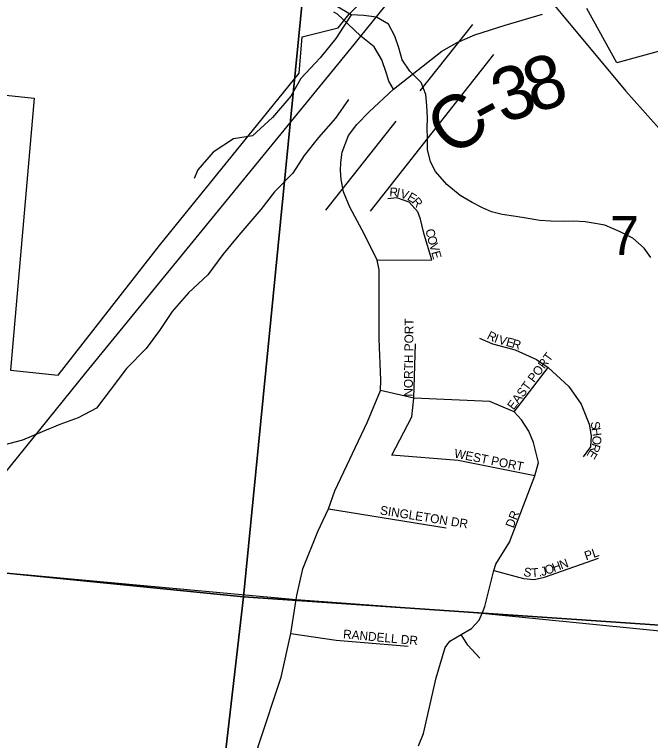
# Model space of a CAD drawing. Extents: x 0 to 34, y -4 to 22.
# Drawn here: x 3.963 to 4.441, y 17.26 to 17.807 of the extents above; entities that cross this region are included whole.
import ezdxf

# ---------------------------------------------------------------- set-up
doc = ezdxf.new("R2010")
doc.units = 0
for name, color, linetype in [('GM_X_Corporation', 7, 'Continuous'), ('GM_X_County_Road', 7, 'Continuous'), ('GM_X_County_Road_Text', 7, 'Continuous'), ('GM_X_Interstate_Route', 7, 'Continuous'), ('GM_X_Minor_River', 7, 'Continuous'), ('GM_X_Minor_River_Text', 7, 'Continuous'), ('GM_X_Section', 7, 'Continuous'), ('GM_X_Section_Text', 7, 'Continuous'), ('GM_X_Township', 7, 'Continuous'), ('GM_X_Township_Subdivision', 7, 'Continuous'), ('GM_X_Township_Subdivision_Text', 7, 'Continuous')]:
    doc.layers.add(name, color=color, linetype=linetype)

msp = doc.modelspace()

# ---------------------------------------------------------------- linework, layer by layer
at = {"layer": 'GM_X_Corporation'}
for points in [[(3.94271, 17.84116), (3.93458, 17.74833), (3.97754, 17.74381), (3.95959, 17.53887), (3.99544, 17.53511), (4.07175, 17.63277), (4.17689, 17.76259), (4.17928, 17.78982), (4.20619, 17.79653), (4.21432, 17.80658), (4.25497, 17.84812)], [(4.34646, 17.84071), (4.37529, 17.80581), (4.42291, 17.74889), (4.45409, 17.71389), (4.47573, 17.69607), (4.49482, 17.65725), (4.52027, 17.60888), (4.55209, 17.56815), (4.568, 17.54333), (4.57815, 17.53183), (4.64521, 17.54645), (4.71064, 17.56771), (4.74977, 17.57603), (4.74977, 17.58475), (4.75021, 17.7745), (4.62252, 17.78606), (4.62699, 17.82729), (4.52354, 17.79968), (4.50727, 17.84208)], [(4.49954, 17.84001), (4.51581, 17.79761), (4.41609, 17.77021), (4.39348, 17.8111)], [(4.49954, 17.84001), (4.51581, 17.79761), (4.41609, 17.77021), (4.39348, 17.8111)]]:
    msp.add_lwpolyline(points, dxfattribs=at)
at = {"layer": 'GM_X_County_Road'}
for points in [[(4.21347, 17.7997), (4.20568, 17.8069), (4.20307, 17.80842)], [(4.24791, 17.75058), (4.28427, 17.77915), (4.29591, 17.78554), (4.30924, 17.79136), (4.3321, 17.79857), (4.36004, 17.80683)], [(4.24791, 17.75058), (4.24452, 17.7566), (4.24256, 17.76228), (4.23906, 17.7726), (4.23341, 17.78229), (4.22347, 17.79043), (4.21347, 17.7997)], [(4.17518, 17.3693), (4.17959, 17.38936), (4.1911, 17.41753), (4.19907, 17.43468), (4.20389, 17.44822), (4.22848, 17.49997), (4.23825, 17.52359), (4.23828, 17.53147), (4.23706, 17.56253), (4.23724, 17.61437), (4.23561, 17.62185), (4.22599, 17.64103), (4.2151, 17.66166), (4.2103, 17.67312), (4.20854, 17.68256), (4.20802, 17.68922), (4.2083, 17.69521), (4.20941, 17.70303), (4.21405, 17.71567), (4.22027, 17.7239), (4.22953, 17.73347), (4.24791, 17.75058)], [(4.04911, 17.11277), (4.06001, 17.13621), (4.07872, 17.17575), (4.08743, 17.18807), (4.09285, 17.19319), (4.10203, 17.1995), (4.11661, 17.20913), (4.12624, 17.2156), (4.13436, 17.22358), (4.14053, 17.23757), (4.14654, 17.25728), (4.16331, 17.30799), (4.17068, 17.34064), (4.17455, 17.36644), (4.17518, 17.3693)]]:
    msp.add_lwpolyline(points, dxfattribs=at)
at = {"layer": 'GM_X_Interstate_Route'}
msp.add_lwpolyline([(3.90901, 17.40434), (4.01628, 17.53701), (4.21832, 17.78414), (4.22347, 17.79043), (4.24153, 17.81265), (4.26738, 17.84101)], dxfattribs=at)
at = {"layer": 'GM_X_Minor_River'}
for points in [[(4.21616, 17.80649), (4.20036, 17.81569), (4.18657, 17.8237), (4.17225, 17.83359), (4.16536, 17.84776), (4.16542, 17.84863)], [(4.21616, 17.80649), (4.2046, 17.78869), (4.19266, 17.77399), (4.17808, 17.75849), (4.17065, 17.74513), (4.15686, 17.7291), (4.14175, 17.71547), (4.12743, 17.71306), (4.11232, 17.70317), (4.10064, 17.68981), (4.09797, 17.68313)], [(4.44162, 17.62365), (4.43672, 17.63072), (4.42808, 17.63842), (4.41857, 17.6432), (4.40692, 17.64804), (4.39972, 17.64928), (4.39226, 17.65054), (4.38344, 17.65103), (4.37621, 17.65094), (4.36632, 17.65119), (4.35803, 17.65166), (4.3479, 17.65325), (4.3399, 17.65452), (4.32977, 17.65611), (4.3218, 17.65818), (4.31491, 17.66103), (4.30726, 17.66523), (4.29803, 17.67054), (4.28807, 17.6788), (4.27948, 17.68838), (4.27566, 17.69569), (4.27349, 17.7051), (4.27345, 17.71365), (4.27337, 17.72114), (4.27357, 17.72888), (4.27301, 17.73825), (4.27215, 17.74656), (4.26864, 17.75547), (4.26029, 17.76396), (4.25436, 17.77266), (4.25191, 17.78154), (4.24893, 17.79044), (4.24408, 17.79938), (4.23511, 17.80468), (4.22551, 17.80599), (4.21616, 17.80649)], [(4.21399, 17.74274), (4.20433, 17.72856), (4.1916, 17.71413), (4.18073, 17.7005), (4.17224, 17.68714), (4.15845, 17.67324), (4.14811, 17.65988), (4.1314, 17.64063), (4.11947, 17.62594), (4.10807, 17.6107), (4.09368, 17.59707), (4.08138, 17.58317), (4.07175, 17.56874), (4.06185, 17.55538), (4.04686, 17.54015), (4.03456, 17.52384), (4.02439, 17.51048), (4.01048, 17.503), (3.99683, 17.49819), (3.98346, 17.49258), (3.96874, 17.48616), (3.9543, 17.48242)]]:
    msp.add_lwpolyline(points, dxfattribs=at)
at = {"layer": 'GM_X_Minor_River_Text'}
for p, q in [((4.26806, 17.74926), (4.30752, 17.79926)), ((4.23057, 17.65871), (4.32349, 17.77646)), ((4.19707, 17.6593), (4.24999, 17.72636))]:
    msp.add_line(p, q, dxfattribs=at)
at = {"layer": 'GM_X_Section'}
for points in [[(3.49733, 18.15618), (4.2059, 18.08556), (4.13495, 17.36839), (3.44178, 17.43755), (3.42315, 17.43952)], [(3.44178, 17.43755), (4.13495, 17.36839), (4.06515, 16.76241), (3.37705, 16.81839)]]:
    msp.add_lwpolyline(points, close=True, dxfattribs=at)
for points in [[(4.48154, 17.34465), (4.13495, 17.36839), (4.2059, 18.08556)], [(4.06515, 16.76241), (4.13495, 17.36839), (4.48154, 17.34465)]]:
    msp.add_lwpolyline(points, dxfattribs=at)
at = {"layer": 'GM_X_Township'}
msp.add_lwpolyline([(3.89878, 17.39169), (4.17455, 17.36644), (4.31462, 17.35594), (4.59235, 17.3285)], dxfattribs=at)
at = {"layer": 'GM_X_Township_Subdivision'}
for points in [[(4.23561, 17.62185), (4.27667, 17.622), (4.27111, 17.6411), (4.26915, 17.64848), (4.26834, 17.65253), (4.26615, 17.65826), (4.25983, 17.66533), (4.2505, 17.66864), (4.24359, 17.66789)], [(4.31259, 17.56316), (4.32244, 17.5588), (4.33958, 17.55429), (4.35545, 17.54707), (4.36429, 17.54097), (4.37989, 17.5266), (4.38906, 17.51336), (4.39522, 17.49832), (4.39673, 17.48959), (4.39613, 17.48117), (4.39071, 17.47365)], [(4.26329, 17.51788), (4.26438, 17.5588)], [(4.33876, 17.50767), (4.36429, 17.54097)], [(4.31544, 17.35785), (4.31679, 17.36098), (4.32341, 17.38806), (4.32492, 17.39303), (4.33514, 17.40943), (4.35432, 17.45953), (4.35703, 17.46946), (4.35342, 17.4845), (4.34974, 17.49293), (4.34432, 17.50151), (4.33876, 17.50767), (4.32056, 17.5154), (4.26329, 17.51788), (4.23825, 17.52359)], [(4.35432, 17.45953), (4.29657, 17.47096), (4.24664, 17.47487), (4.26168, 17.50376), (4.26329, 17.51788)], [(4.19907, 17.43468), (4.28769, 17.42029)], [(4.32341, 17.38806), (4.34575, 17.38204), (4.35372, 17.38145), (4.36169, 17.3831), (4.4023, 17.39754)], [(4.26679, 17.25627), (4.27048, 17.26544), (4.2801, 17.30727), (4.28672, 17.33014), (4.2904, 17.3351), (4.29898, 17.33992), (4.30672, 17.34443), (4.31243, 17.3509), (4.31462, 17.35594), (4.31544, 17.35785)], [(4.17068, 17.34064), (4.20467, 17.33571), (4.25889, 17.33114)], [(4.31287, 17.32217), (4.30378, 17.33192), (4.29898, 17.33992)]]:
    msp.add_lwpolyline(points, dxfattribs=at)

# ---------------------------------------------------------------- texts
at = {"layer": 'GM_X_County_Road_Text'}
for s, rotation, p in [('8', 17.3109, (4.35324, 17.73207)), ('3', 18.3658, (4.33004, 17.72436)), ('C', 37.6083, (4.29272, 17.6981)), ('-', 28.6391, (4.31736, 17.71724))]:
    msp.add_text(s, height=0.04, rotation=rotation, dxfattribs=at).set_placement(p)
at = {"layer": 'GM_X_Section_Text'}
msp.add_text('7', height=0.02944, rotation=0, dxfattribs=at).set_placement((4.41089, 17.62555))
at = {"layer": 'GM_X_Township_Subdivision_Text'}
for s, height, rotation, p in [('R', 0.00667, 358.0326, (4.2448, 17.6698)), ('I', 0.00667, 348.3815, (4.24978, 17.66966)), ('V', 0.00667, 342.2562, (4.25247, 17.66911)), ('E', 0.00667, 329.4251, (4.2577, 17.66749)), ('R', 0.00667, 311.9421, (4.26133, 17.66544)), ('C', 0.00667, 282.1864, (4.27193, 17.64462)), ('O', 0.00667, 285.3652, (4.27314, 17.63907)), ('V', 0.00667, 285.693, (4.27471, 17.63337)), ('E', 0.00667, 285.7129, (4.27629, 17.62772)), ('NORTH PORT', 0.006667, 89.3418, (4.26238, 17.51896)), ('R', 0.00667, 333.3263, (4.31769, 17.56284)), ('I', 0.00667, 340.946, (4.32329, 17.5601)), ('V', 0.00667, 344.3104, (4.32646, 17.55901)), ('E', 0.00667, 344.405, (4.33212, 17.55742)), ('R', 0.00667, 343.4008, (4.33661, 17.55617)), ('EAST PORT', 0.006667, 53.2875, (4.33831, 17.50855)), ('S', 0.00667, 278.9414, (4.39628, 17.49984)), ('H', 0.00667, 278.4454, (4.397, 17.49522)), ('O', 0.00667, 266.8287, (4.39785, 17.48977)), ('R', 0.00667, 252.9401, (4.3976, 17.48433)), ('WEST PORT', 0.006667, 348.8356, (4.29321, 17.47325)), ('E', 0.00667, 238.6287, (4.39623, 17.47969)), ('SINGLETON DR', 0.0066667, 350.9102, (4.23743, 17.43043)), ('DR', 0.006667, 68.7512, (4.33815, 17.41967)), ('PL', 0.006667, 18.4393, (4.39289, 17.39576)), ('H', 0.00667, 20.5445, (4.36875, 17.38686)), ('N', 0.00667, 20.5433, (4.37425, 17.38892)), ('S', 0.00667, 348.0312, (4.34532, 17.38422)), ('T', 0.00667, 3.4049, (4.35185, 17.3831)), ('J', 0.00667, 13.8856, (4.35958, 17.38391)), ('O', 0.00667, 19.9027, (4.36316, 17.38484)), ('.', 0.00667, 11.0147, (4.3575, 17.3835)), ('RANDELL DR', 0.006667, 354.8058, (4.20977, 17.33714))]:
    msp.add_text(s, height=height, rotation=rotation, dxfattribs=at).set_placement(p)

doc.saveas('drawing.dxf')
